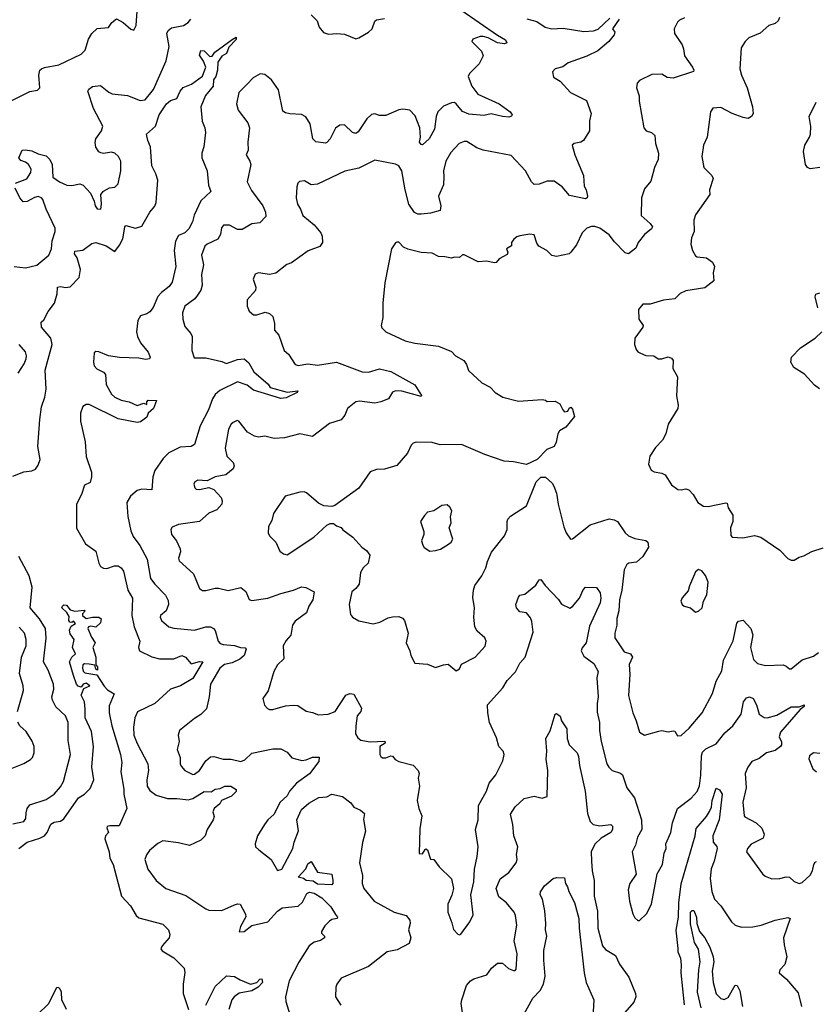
# Model space of a CAD drawing. Extents: x 2199565 to 2323334, y 894172 to 1018966.
# Tile 348 of 440: x 2310859 to 2315853, y 964548 to 970722. Entities that reach past the tile are written whole.
import ezdxf

# ---------------------------------------------------------------- set-up
doc = ezdxf.new("R2010")
doc.units = 0

msp = doc.modelspace()

# ---------------------------------------------------------------- linework, layer by layer
at = {"layer": '0CON10XD'}
for points in [[(2313625, 970784.5), (2313855, 970624.5), (2313905, 970596.4), (2313912, 970578), (2313898.9, 970571.1), (2313855, 970576.4), (2313795, 970609.1), (2313765, 970616.5), (2313745, 970616.2), (2313700.6, 970599.4), (2313694.2, 970585), (2313754, 970524), (2313764.5, 970495), (2313738.5, 970445), (2313678.6, 970385), (2313670, 970365), (2313692.3, 970305), (2313731.1, 970255), (2313864.3, 970195), (2313932.9, 970145), (2313946, 970125), (2313942.5, 970117.5), (2313925, 970111.8), (2313885, 970114.4), (2313815, 970132), (2313769.1, 970120.9), (2313675, 970128.9), (2313635, 970147.1), (2313595, 970195.5), (2313585, 970201.9), (2313565, 970201.5), (2313515, 970179.6), (2313480.5, 970145), (2313469.6, 970115), (2313459.4, 970035), (2313425, 969974.3), (2313385, 969936.7), (2313375, 969940), (2313366.2, 969955), (2313370.6, 969985), (2313367.9, 970045), (2313338.3, 970118.3), (2313304, 970155), (2313259.8, 970160.2), (2313235, 970156.5), (2313155, 970120.9), (2313115, 970120.5), (2313085, 970132.2), (2313065, 970126.7), (2313035, 970101.1), (2312980, 970020), (2312965, 970008.6), (2312945, 970015.6), (2312895, 970062.9), (2312865, 970061.8), (2312838, 970042), (2312805, 969975.7), (2312785, 969951.4), (2312775, 969947.1), (2312715, 969957.3), (2312695.5, 969975), (2312679.2, 970069.2), (2312652.7, 970112.7), (2312625, 970128.2), (2312552, 970132), (2312525, 970137.1), (2312508.1, 970148.1), (2312481.6, 970281.6), (2312436.9, 970345), (2312395, 970379.2), (2312367.3, 970382.7), (2312322.6, 970357.4), (2312282.9, 970315), (2312232.9, 970265), (2312216.9, 970195), (2312229.2, 970155), (2312289.2, 970075), (2312299.2, 970045), (2312289.4, 969955), (2312290.6, 969905), (2312277.5, 969875), (2312302.2, 969835), (2312307.5, 969815), (2312285.8, 969705), (2312311.3, 969651.3), (2312383.5, 969555), (2312400.6, 969515), (2312402.7, 969487.3), (2312365, 969449.2), (2312315, 969441.4), (2312254.3, 969405.7), (2312225, 969405.8), (2312175, 969434.3), (2312136.9, 969433.1), (2312123.3, 969416.7), (2312116.7, 969375), (2312101.9, 969345), (2312035, 969315.6), (2312018.7, 969301.3), (2311997.5, 969245), (2312010, 969185), (2311998.1, 969125), (2312002.7, 969057.3), (2311994.4, 969025.6), (2311973.9, 968993.9), (2311957.3, 968972.7), (2311894.2, 968925.8), (2311878.5, 968885), (2311881.3, 968845), (2311895, 968798.8), (2311931.4, 968755), (2311940, 968735), (2311937.8, 968647.8), (2311952.3, 968602.3), (2312025, 968601.1), (2312125, 968579.5), (2312155, 968566.7), (2312225, 968590.6), (2312265.7, 968595.7), (2312295, 968570), (2312325.8, 968515), (2312415.7, 968435.7), (2312429.2, 968415), (2312535, 968387), (2312603.3, 968395), (2312598, 968385), (2312528.3, 968351.7), (2312496.8, 968346.8), (2312325, 968399.4), (2312285, 968430.7), (2312225, 968451.1), (2312113, 968397)], [(2310759.5, 970190.5), (2310921.8, 970271.8), (2310969.5, 970280.5), (2310985.9, 970294.1), (2310978.9, 970375), (2310985.6, 970405), (2310995, 970414.4), (2311015, 970423.3), (2311105, 970439.5), (2311243.8, 970506.2), (2311268.5, 970531.5), (2311290.6, 970599.4), (2311311.2, 970635), (2311345, 970666.2), (2311416.1, 970673.9), (2311436.7, 970705), (2311465, 970726.7), (2311506.7, 970705), (2311555, 970663.8), (2311575, 970657.5), (2311588.8, 970685), (2311594.4, 970775)], [(2310833, 969697), (2310904.2, 969725), (2310929.2, 969765), (2310930, 969785), (2310913.7, 969813.7), (2310895, 969829.2), (2310865, 969840), (2310854, 969855), (2310875, 969903.3), (2310895, 969907.1), (2310935, 969899.4), (2310975, 969881.4), (2311025, 969869.2), (2311047.1, 969845), (2311061.9, 969815), (2311065.8, 969735), (2311107.5, 969705), (2311155, 969684.7), (2311185, 969683.1), (2311235, 969693.5), (2311257.5, 969685), (2311302.5, 969635), (2311326.2, 969585), (2311331.2, 969555), (2311345, 969536.7), (2311366.7, 969535), (2311371.2, 969565), (2311368, 969625), (2311383.6, 969646.4), (2311422.2, 969667.8), (2311455, 969671.9), (2311476.5, 969693.5), (2311492.9, 969775), (2311492.9, 969835), (2311477.5, 969865), (2311455.4, 969885.4), (2311435, 969891.1), (2311385, 969883.1), (2311366.8, 969886.8), (2311355, 969894), (2311335, 969923.8), (2311331.3, 969951.3), (2311336.7, 969975), (2311371.5, 970025), (2311379.2, 970055), (2311320.7, 970165), (2311285.7, 970275), (2311292.8, 970287.2), (2311315, 970302.5), (2311365, 970309.2), (2311417.4, 970267.4), (2311438, 970258), (2311535, 970246.7), (2311613.7, 970216.3), (2311645, 970219.5), (2311697.9, 970285), (2311777.2, 970465), (2311795.4, 970555), (2311781.2, 970635), (2311789.4, 970655), (2311810.5, 970670.5), (2311885, 970685.4), (2311915.2, 970704.8), (2311930.8, 970725)], [(2314617.3, 970725), (2314574.2, 970665), (2314588.8, 970645), (2314585, 970627.5), (2314551.4, 970585), (2314482.7, 970527.3), (2314415, 970492.5), (2314297.6, 970452.4), (2314263, 970427), (2314215, 970413.8), (2314198.8, 970395), (2314205, 970362.5), (2314247.7, 970337.7), (2314312.5, 970265), (2314411.2, 970215), (2314441.2, 970135), (2314432, 970088), (2314430, 970025), (2314393.3, 969965), (2314375.8, 969954.2), (2314334.4, 969945.6), (2314323.3, 969935), (2314340, 969875), (2314392.9, 969745), (2314397.5, 969677.5), (2314410, 969655), (2314418.8, 969615), (2314416.7, 969605), (2314405, 969598.8), (2314305, 969620), (2314258.6, 969675), (2314208.7, 969708.7), (2314165, 969709.6), (2314115, 969691.8), (2314085, 969688.1), (2314066.9, 969705), (2314030.8, 969775), (2313940.2, 969870.2), (2313765, 969903.1), (2313725, 969919.4), (2313661.7, 969958.3), (2313645, 969958.1), (2313614.6, 969945.4), (2313561.2, 969888.8), (2313530.5, 969835), (2313515.4, 969775), (2313518, 969738), (2313515, 969686.7), (2313483.3, 969615), (2313498.1, 969555), (2313495, 969526.7), (2313435, 969508.5), (2313375, 969502.2), (2313355, 969503.3), (2313334, 969514), (2313298.8, 969565), (2313275.3, 969654.7), (2313255.3, 969775.3), (2313235, 969806), (2313215, 969816), (2313085, 969841.4), (2312985, 969790.4), (2312896.9, 969773.1), (2312725, 969691.2), (2312685, 969686.7), (2312645, 969712.5), (2312612.9, 969707.1), (2312602.9, 969697.1), (2312596, 969675), (2312592.5, 969605), (2312601.2, 969565), (2312620, 969535), (2312634, 969495), (2312703.8, 969435), (2312746.2, 969385), (2312754.3, 969364.3), (2312758, 969325), (2312740.3, 969299.7), (2312668, 969272), (2312562.3, 969197.7), (2312533.4, 969186.6), (2312465, 969132.9), (2312425, 969124.2), (2312355, 969135.8), (2312334.3, 969125.7), (2312321.4, 969095), (2312338.1, 969045), (2312337.5, 969025), (2312285.8, 968965), (2312284, 968925), (2312298, 968895), (2312325, 968872), (2312345, 968870.8), (2312397.3, 968887.3), (2312425, 968878.8), (2312445, 968861.2), (2312456.7, 968816.7), (2312455.6, 968775), (2312483, 968743), (2312516.9, 968646.9), (2312544, 968624), (2312585, 968559.2), (2312605, 968554.4), (2312665, 968564.5), (2312726.3, 968556.3), (2312845, 968574.4), (2313005, 968513.8), (2313045, 968511.2), (2313115, 968533.6), (2313185, 968516.9), (2313335, 968432.2), (2313378.6, 968365), (2313375, 968358.8), (2313255, 968392.5), (2313215, 968395.5), (2313195, 968386.7), (2313170, 968345), (2313122.5, 968325), (2313085, 968318.5), (2312989.7, 968329.7), (2312965, 968326.7), (2312914.4, 968285), (2312897.3, 968242.7), (2312875, 968214), (2312800.7, 968189.3), (2312695, 968108), (2312615, 968126.2), (2312519.7, 968100.3), (2312455, 968095.6), (2312395, 968110), (2312355, 968103.8), (2312330.5, 968110.5), (2312286.6, 968136.6), (2312232.5, 968205), (2312221.7, 968208.3), (2312197, 968197), (2312183.8, 968185), (2312168, 968155), (2312146, 968035), (2312157.5, 967985), (2312196.7, 967945), (2312203.3, 967925), (2312196.7, 967905), (2312151.9, 967868.1), (2312085, 967855.6), (2312035, 967831.2), (2311975, 967833.8), (2311956.7, 967825), (2311950.5, 967809.5), (2311955.8, 967785.8), (2311965, 967779.2), (2311985, 967777.1), (2312045, 967788.8), (2312075, 967776), (2312122.5, 967725), (2312128.6, 967705), (2312125, 967683.8), (2312095, 967648), (2312045, 967628), (2311985.5, 967574.5), (2311855, 967555.7), (2311815, 967540), (2311806.2, 967525), (2311811.2, 967495), (2311842, 967455), (2311864, 967405), (2311866, 967385), (2311854.2, 967345), (2311858.8, 967328.8), (2311948, 967248), (2311985.4, 967155.4), (2312003.7, 967143.7), (2312025, 967141.9), (2312083.3, 967156.7), (2312105, 967158), (2312165, 967142.9), (2312245, 967161.2), (2312275.5, 967135.5), (2312297.3, 967087.3), (2312315, 967080.8), (2312415, 967093.9), (2312495, 967124.6), (2312576, 967144), (2312625, 967165.6), (2312652.1, 967162.1), (2312703.8, 967133.8), (2312695.6, 967085), (2312671.1, 967045), (2312657.3, 967002.7), (2312585, 966950), (2312568.6, 966925), (2312557.9, 966862.1), (2312530.3, 966829.7), (2312511.4, 966795), (2312513.8, 966715), (2312475, 966676.7), (2312451.2, 966635), (2312416.6, 966513.4), (2312382, 966465), (2312394.2, 966424.2), (2312412.3, 966402.3), (2312425, 966396.7), (2312445, 966396), (2312525, 966419.5), (2312573.5, 966423.5), (2312602.2, 966422.2), (2312655, 966386), (2312695, 966378), (2312732.4, 966362.4), (2312792.4, 966367.6), (2312836, 966385), (2312902.5, 966487.5), (2312927.6, 966497.6), (2312953.7, 966493.7), (2313001.4, 966405), (2312996.9, 966385), (2312975, 966356.7), (2312965.6, 966295), (2312964.4, 966244.4), (2312978.3, 966218.3), (2312997.5, 966205), (2313055, 966193.1), (2313148, 966198), (2313150, 966185), (2313116.7, 966165), (2313116.2, 966115), (2313122.3, 966102.3), (2313134.2, 966094.2), (2313154.1, 966094.1), (2313185, 966106.7), (2313195, 966103.3), (2313212.6, 966082.6), (2313235, 966071.4), (2313325, 966048), (2313357.5, 966015), (2313362.5, 965995), (2313357.1, 965965), (2313365.6, 965915), (2313350.8, 965825), (2313360, 965775), (2313379.4, 965729.4), (2313367.5, 965647.5), (2313363.1, 965493.1), (2313385, 965490.8), (2313400.5, 965519.5), (2313405, 965523.3), (2313415, 965516.7), (2313435, 965457.5), (2313455, 965456.2), (2313489.3, 965409.3), (2313566.2, 965335), (2313577.5, 965275), (2313568.3, 965231.7), (2313542.5, 965175), (2313542.5, 965125), (2313568.8, 965058.8), (2313577.7, 965017.7), (2313605, 964987.5), (2313615, 964983.3), (2313625, 964987.5), (2313681.2, 965065), (2313701.7, 965108.3), (2313686.2, 965235), (2313706.7, 965315), (2313709.5, 965395), (2313727.3, 965475), (2313732.7, 965535), (2313715.5, 965645), (2313732.2, 965705), (2313734.6, 965795.4), (2313785.6, 965885), (2313802.9, 965935), (2313843.4, 965986.6), (2313888, 966075), (2313896, 966115), (2313888.8, 966135), (2313862, 966165), (2313848.6, 966218.6), (2313803.8, 966315), (2313793.2, 966375), (2313791.9, 966425), (2313887.9, 966532.1), (2313915, 966579.2), (2313966.6, 966633.4), (2313995, 966688), (2314027.1, 966725), (2314077.6, 966882.4), (2314069.2, 966949.2), (2314060.7, 966970.7), (2314035, 967003.3), (2313995, 967010), (2313974, 967035), (2313968.8, 967055), (2313985, 967100), (2313995, 967112.5), (2314025, 967120), (2314095, 967176.7), (2314115, 967210), (2314125, 967212.5), (2314153.3, 967173.3), (2314236.7, 967086.7), (2314256.4, 967056.4), (2314307, 967033), (2314325, 967042.5), (2314369.2, 967095), (2314392.3, 967147.7), (2314405, 967163.3), (2314475, 967161.2), (2314498.3, 967128.3), (2314502.5, 967095), (2314497.5, 967065), (2314430.9, 966919.1), (2314409.2, 966815), (2314385, 966783.8), (2314378.1, 966765), (2314395, 966730), (2314458.6, 966685), (2314485.5, 966635.5), (2314477.1, 966595), (2314486.1, 966475), (2314478.2, 966435), (2314479.2, 966379.2), (2314492.9, 966315), (2314492.9, 966265), (2314504.1, 966195), (2314540, 966055), (2314551.2, 966035), (2314573.3, 966015), (2314625, 965997.1), (2314637.1, 965987.1), (2314665, 965906), (2314712.2, 965842.2)], [(2315025.6, 970734.4), (2314995, 970719.2), (2314983.6, 970706.4), (2314962, 970665), (2314964, 970635), (2315012.9, 970565), (2315020.3, 970539.7), (2315026.9, 970495), (2315076.7, 970425), (2315086, 970405), (2315083.6, 970396.4), (2314955.6, 970355.6), (2314918.9, 970358.9), (2314885, 970380.6), (2314822.3, 970377.7), (2314745, 970340), (2314730, 970325), (2314726.7, 970295), (2314742, 970245), (2314742.3, 970212.3), (2314771.2, 970045), (2314785.9, 970025.9), (2314820, 970015), (2314840, 969995), (2314844.4, 969945), (2314862.7, 969885), (2314860.9, 969845), (2314838.1, 969795), (2314815, 969710), (2314775, 969662.5), (2314756, 969605), (2314755.8, 969495), (2314811.4, 969445), (2314826, 969424), (2314819.7, 969410.3), (2314775.8, 969375), (2314735.8, 969325), (2314720.8, 969289.2), (2314675, 969253.8), (2314655, 969260), (2314588.2, 969328.2), (2314555, 969372.2), (2314495, 969414.4), (2314465, 969425.5), (2314442.5, 969425), (2314415, 969414.2), (2314385.8, 969385), (2314349.3, 969310.7), (2314315, 969264.2), (2314302.5, 969255), (2314225, 969236.9), (2314195, 969244), (2314163.3, 969275), (2314113, 969303), (2314100, 969320), (2314085, 969372.5), (2314056.4, 969376.4), (2313995, 969366.7), (2313975, 969360), (2313957.5, 969345), (2313942.5, 969325), (2313942.5, 969305), (2313910, 969285), (2313920, 969265), (2313915, 969250), (2313865, 969222.5), (2313845, 969200), (2313835, 969197.5), (2313785, 969207.5), (2313733.9, 969203.9), (2313645, 969247.5), (2313635, 969247.5), (2313615, 969230), (2313585, 969233.3), (2313565, 969226.7), (2313525, 969236), (2313485, 969236.2), (2313445, 969258.8), (2313375, 969261.4), (2313292.7, 969282.7), (2313265.9, 969295.9), (2313235, 969326.7), (2313223.6, 969326.4), (2313215, 969322.5), (2313188.8, 969285), (2313148.5, 969071.5), (2313135.6, 968944.4), (2313135.6, 968855), (2313124, 968804), (2313129.5, 968789.5), (2313155, 968764), (2313275, 968709.4), (2313335, 968694.4), (2313484.3, 968674.3), (2313565, 968642), (2313590, 968615), (2313643.8, 968585), (2313660.3, 968560.3), (2313673.2, 968523.2), (2313755.5, 968445.5), (2313807.2, 968417.2), (2313840, 968385), (2313886.7, 968355), (2313985, 968329.6), (2314135, 968340), (2314155, 968336.7), (2314165, 968327.5), (2314215, 968330), (2314245, 968313.3), (2314263.3, 968275), (2314275, 968263.8), (2314295, 968267.5), (2314303.6, 968286.4), (2314315, 968292.5), (2314325, 968280), (2314337, 968233), (2314283, 968167), (2314243.3, 968145), (2314233.3, 968125), (2314223, 968073), (2314210, 968045), (2314163.5, 968026.5), (2314103.8, 967965), (2314035, 967933.1), (2313955, 967950), (2313895, 967954), (2313775, 967995.7), (2313628.7, 968058.7), (2313495, 968056.9), (2313445, 968070.6), (2313345, 968072.5), (2313325, 968066), (2313313.8, 968055), (2313290, 968005), (2313222.4, 967927.6), (2313145, 967904.3), (2313095, 967901.4), (2313055, 967886), (2312985.5, 967784.5), (2312835, 967676), (2312815, 967670), (2312765, 967674.2), (2312731.3, 967691.3), (2312656.2, 967755), (2312641.4, 967761.4), (2312615, 967760), (2312523.8, 967735), (2312450, 967625), (2312438.7, 967581.3), (2312417.5, 967545), (2312415.8, 967505), (2312423.8, 967485), (2312464.2, 967445), (2312490.5, 967390.5), (2312513, 967373), (2312535, 967367.5), (2312702.4, 967477.6), (2312785, 967552.5), (2312805, 967562.5), (2312825, 967562.5), (2312845, 967547.5), (2312875, 967537.5), (2312885, 967522.5), (2312947, 967477), (2313004.3, 967414.3), (2313033.9, 967393.9), (2313053.8, 967365), (2313042.9, 967315), (2313011.4, 967285), (2312995.6, 967255), (2312986.8, 967183.2), (2312966.7, 967155), (2312940, 967135), (2312924.3, 967055), (2312932.3, 966992.3), (2312945.9, 966975.9), (2312985, 966953.3), (2313075, 966933.8), (2313117.5, 966945), (2313169.2, 966970.8), (2313195, 966978), (2313235, 966978.8), (2313258.8, 966968.8), (2313271.2, 966955), (2313294, 966875), (2313281.2, 966815), (2313303.8, 966765), (2313310, 966735), (2313336.4, 966686.4), (2313415, 966681.2), (2313465, 966660.6), (2313515, 966677.5), (2313545, 966680), (2313595, 966640), (2313615, 966652.5), (2313629.2, 966680.8), (2313715, 966723.8), (2313776.4, 966793.6), (2313782.9, 966825), (2313775.4, 966845.4), (2313727.4, 966887.4), (2313711.4, 966915), (2313705.5, 966975), (2313710, 967035), (2313699.4, 967099.4), (2313702.9, 967145), (2313712.5, 967175), (2313755.6, 967235), (2313782, 967285), (2313791.1, 967325), (2313816, 967384), (2313898.9, 967485), (2313915.7, 967525), (2313914.4, 967575), (2313918.9, 967591.1), (2313935, 967608.6), (2314037, 967673), (2314095.6, 967824.4), (2314125, 967854), (2314155, 967854), (2314196.6, 967816.6), (2314207.6, 967797.6), (2314225, 967752.5), (2314233.8, 967685), (2314271.1, 967541.1), (2314284.5, 967504.5), (2314312.5, 967465), (2314325, 967466.2), (2314435, 967554.2), (2314555, 967593.1), (2314585, 967586.7), (2314605.7, 967575), (2314654.2, 967505), (2314676, 967485), (2314715, 967468.1), (2314785, 967455.8), (2314796.8, 967446.8), (2314800, 967415), (2314765.7, 967355), (2314725, 967320), (2314677.5, 967315), (2314665, 967305.7), (2314648.3, 967271.7), (2314644.6, 967235), (2314634.6, 967145), (2314620, 967085), (2314615.5, 967015), (2314603.3, 966966.7), (2314603.1, 966925), (2314590.7, 966875), (2314590.5, 966845), (2314647.3, 966757.3), (2314687.5, 966745), (2314701.2, 966725), (2314680.5, 966679.5), (2314684.3, 966615.7), (2314675.8, 966485), (2314702.7, 966375), (2314724.6, 966325), (2314745, 966254), (2314775, 966235.8), (2314865, 966261.4), (2314885, 966264), (2314925, 966256.7), (2314955, 966263.8), (2314965, 966260), (2314982.5, 966232.5), (2315005, 966234), (2315055, 966280), (2315136.9, 966375), (2315202.6, 966497.4), (2315225.6, 966574.4), (2315261.1, 966638.9), (2315271.2, 966705), (2315332.3, 966827.7), (2315355, 966937.5), (2315365, 966951.2), (2315395, 966957.5), (2315442.9, 966905), (2315455.6, 966865), (2315441.1, 966785), (2315460.2, 966710.2), (2315485, 966685.8), (2315535, 966671.9), (2315645.9, 966675.9), (2315665, 966668.8), (2315685, 966651.2), (2315695, 966651.2), (2315765, 966708.5), (2315835, 966731.8), (2315866.7, 966753.3)], [(2312685, 970753.1), (2312723.3, 970715), (2312735.6, 970675), (2312762.4, 970642.4), (2312795, 970631.5), (2312845, 970635.6), (2312895, 970631.1), (2312965, 970603.1), (2312985, 970608.6), (2313045.5, 970644.5), (2313068, 970665), (2313085, 970713.3), (2313095, 970722), (2313145, 970728.8)], [(2314037.6, 970727.6), (2314101.3, 970711.3), (2314153.3, 970675), (2314195, 970665.6), (2314265, 970668.1), (2314395, 970648.9), (2314457, 970653), (2314485, 970662.5), (2314559, 970731)], [(2315621.2, 970735), (2315613.3, 970715), (2315595, 970698.8), (2315555, 970686), (2315501.3, 970638.7), (2315430.6, 970609.4), (2315407.1, 970585), (2315382.5, 970545), (2315374, 970415), (2315384, 970375), (2315420, 970295), (2315452, 970175), (2315456.7, 970135), (2315447.5, 970115), (2315425, 970103.3), (2315395, 970108.8), (2315325, 970134), (2315255, 970171.2), (2315205, 970166.7), (2315190, 970145), (2315169.2, 969985), (2315145.6, 969935), (2315135.8, 969865), (2315148.8, 969795), (2315197.5, 969745), (2315206.1, 969726.1), (2315182.5, 969655), (2315186.2, 969625), (2315095, 969497.5), (2315084.5, 969465), (2315088.1, 969395), (2315071.1, 969355), (2315066.7, 969315), (2315076.7, 969275), (2315095, 969240.8), (2315105, 969234.4), (2315165, 969229.2), (2315202.3, 969202.3), (2315214, 969175), (2315206.2, 969135), (2315210, 969085), (2315155, 969040.8), (2315035, 969022), (2315000, 969005), (2314965, 968972.5), (2314895, 968962.5), (2314811.7, 968938.3), (2314765, 968937.5), (2314737.5, 968905), (2314740, 968845), (2314767.5, 968805), (2314766.1, 968793.9), (2314716.2, 968725), (2314712.5, 968685), (2314724.3, 968655), (2314735, 968639.2), (2314750.6, 968630.6), (2314785, 968617.1), (2314834.1, 968614.1), (2314862.5, 968595), (2314885, 968595.7), (2314925, 968608.6), (2314945, 968600), (2314955.7, 968585), (2314954.3, 968535), (2314983.4, 968483.4), (2314977.1, 968362.9), (2314987.8, 968305), (2314984.3, 968285), (2314923.3, 968185), (2314909.2, 968125), (2314888, 968085), (2314845, 968040), (2314808.8, 967985), (2314800, 967935), (2314818.3, 967898.3), (2314836.1, 967886.1), (2314885, 967878.8), (2314905, 967868.8), (2314945, 967806), (2314985, 967776.7), (2315005, 967773.3), (2315035, 967780), (2315053.6, 967773.6), (2315080, 967745), (2315110, 967695), (2315145, 967671.2), (2315175, 967669.2), (2315285, 967692.5), (2315295, 967690), (2315300.5, 967660.5), (2315328.8, 967615), (2315328.8, 967575), (2315316, 967535), (2315317, 967487), (2315326.4, 967476.4), (2315392.3, 967472.3), (2315465, 967486.9), (2315505, 967477.5), (2315625, 967396.7), (2315675, 967342.5), (2315695, 967332.5), (2315715, 967332.5), (2315745, 967352.5), (2315775, 967360), (2315825, 967387.5), (2315895, 967410)], [(2310815, 967859.2), (2310885, 967887.3), (2310935, 967893.3), (2310956.9, 967903.1), (2310975, 967929.5), (2310987.4, 967965), (2310973.1, 968045), (2310985.4, 968215), (2310996, 968295), (2311015.3, 968354.7), (2311024, 968406), (2311018.2, 968525), (2311063.1, 968685), (2311052.9, 968725), (2310995.6, 968795), (2310994.2, 968825), (2311010.9, 968839.1), (2311037.5, 968892.5), (2311076.4, 968945), (2311093.5, 969003.5), (2311095.6, 969044.4), (2311115, 969050), (2311146.6, 969043.4), (2311175, 969047.5), (2311231.1, 969105), (2311240, 969155), (2311219.4, 969229.4), (2311203.1, 969255), (2311205, 969270), (2311255, 969277.5), (2311311.1, 969318.9), (2311335, 969325.9), (2311400, 969305), (2311455, 969269.4), (2311485, 969308.6), (2311505, 969348.6), (2311513.4, 969396.6), (2311516.8, 969423.2), (2311525, 969430.8), (2311585, 969415.6), (2311625, 969428.1), (2311674.7, 969515.3), (2311706.7, 969553.3), (2311714.5, 969575), (2311724.5, 969715.5), (2311712.9, 969755), (2311687.1, 969805), (2311679.2, 969925), (2311661.9, 969965), (2311653.3, 970005), (2311709.1, 970055), (2311732.9, 970125), (2311778.5, 970195), (2311805, 970214.5), (2311843, 970227), (2311865, 970273.8), (2311883.2, 970296.8), (2311935, 970318.6), (2312005, 970368.8), (2312025.5, 970425.5), (2312011.3, 970461.3), (2311985, 970500), (2311995, 970530), (2312015, 970527.5), (2312051.7, 970491.7), (2312065, 970492.5), (2312082, 970518), (2312191.5, 970598.5), (2312215, 970613.3), (2312215, 970598.8), (2312170.7, 970549.3), (2312155, 970509.2), (2312125, 970494.2), (2312100, 970455), (2312098, 970405), (2312088.6, 970365), (2312074, 970345), (2312071.1, 970305), (2312023.3, 970246.7), (2311994.3, 970175), (2312002.2, 970085), (2312019.1, 970045), (2312023.3, 970015), (2312012.9, 969925), (2312000, 969885), (2312001.1, 969855), (2312033.6, 969773.6), (2312041.9, 969685), (2312057.5, 969645), (2311994.6, 969585.4), (2311953.3, 969496.7), (2311942.9, 969455), (2311919.2, 969410.9), (2311895, 969386.2), (2311855, 969368.1), (2311836.1, 969333.9), (2311826.4, 969275), (2311836.7, 969175), (2311814.5, 969075.5), (2311795, 969048.9), (2311747.9, 969012.1), (2311725, 968985.6), (2311695, 968918), (2311675, 968890.8), (2311655, 968877.1), (2311616, 968865), (2311599.1, 968835), (2311591.8, 968765), (2311596.4, 968736.4), (2311615.5, 968695.5), (2311665, 968636.7), (2311676.2, 968605), (2311672.5, 968595), (2311648.3, 968591.7), (2311605, 968598.9), (2311485, 968603.5), (2311414.4, 968614.4), (2311355, 968640), (2311335, 968640.8), (2311325.8, 968634.2), (2311321.1, 968575), (2311325, 968552.5), (2311342.7, 968532.7), (2311385, 968511.2), (2311397, 968497), (2311400, 968435), (2311434.7, 968374.7), (2311455, 968355.5), (2311495, 968337.3), (2311545, 968326.5), (2311595, 968303.1), (2311637, 968317), (2311655, 968310), (2311656.2, 968325), (2311665, 968336.9), (2311716.7, 968335), (2311696.6, 968283.4), (2311664.2, 968255.8), (2311655, 968230), (2311629.7, 968210.3)], [(2315875, 969794.3), (2315815, 969786.7), (2315797.5, 969795), (2315786.2, 969815), (2315772.5, 969895), (2315781.2, 969935), (2315811.2, 969985), (2315816.2, 970005), (2315818.3, 970051.7), (2315809.2, 970115), (2315853.1, 970205)], [(2310825, 969174.4), (2310895, 969167.1), (2310966.2, 969183.8), (2311041.2, 969245), (2311057.1, 969285), (2311062.2, 969335), (2311081.8, 969395), (2311081.1, 969415), (2311024.5, 969534.5), (2311004.3, 969595), (2310995, 969605.6), (2310975, 969613.1), (2310952.2, 969607.8), (2310905, 969582.5), (2310880.5, 969580.5), (2310858.8, 969605), (2310830.6, 969665)], [(2315862.9, 968915), (2315846.2, 968985), (2315849.3, 969000.7), (2315875, 969010)], [(2315873, 968407), (2315841.3, 968431.3), (2315779.1, 968499.1), (2315711.7, 968541.7), (2315692.5, 968575), (2315698, 968605), (2315754.2, 968665), (2315846.7, 968725), (2315886.7, 968765)], [(2310848.1, 968505), (2310886.7, 968565), (2310898.9, 968595), (2310901.9, 968615), (2310895, 968640), (2310855.4, 968685.4)], [(2312113, 968397), (2312085, 968372.2), (2312067.7, 968345), (2312043.3, 968276.7), (2311990, 968175), (2311955, 968057.5), (2311933.9, 968046.1), (2311865, 968041.1), (2311793.6, 968006.4), (2311758.7, 967971.3), (2311705.5, 967894.5), (2311693.3, 967855), (2311687.5, 967775), (2311625, 967777.9), (2311595, 967769.5), (2311553.6, 967735), (2311530.5, 967695), (2311536.2, 967606.2), (2311555, 967516.7), (2311570.9, 967480.9), (2311611.8, 967425), (2311658.4, 967338.4), (2311678.1, 967218.1), (2311705, 967181.5), (2311772.6, 967112.6), (2311789.6, 967079.6), (2311792.5, 967055), (2311776.7, 967015), (2311742, 966985), (2311739.2, 966975), (2311747.5, 966955), (2311794, 966915), (2311825, 966906.5), (2311955, 966893.5), (2312025, 966915.6), (2312055, 966914.3), (2312074.5, 966904.5), (2312085, 966891.2), (2312103.5, 966825), (2312115, 966810.5), (2312135, 966803.3), (2312205, 966798.6), (2312242.5, 966785), (2312272.5, 966782.5), (2312278.6, 966775), (2312266.7, 966735), (2312238.5, 966711.5), (2312190, 966690), (2312142, 966678), (2312112.7, 966655), (2312054.7, 966555), (2312047.3, 966475), (2312028.8, 966401.2), (2311995, 966364.2), (2311955, 966340.8), (2311860.8, 966265), (2311852, 966235), (2311859.2, 966195), (2311845.8, 966145), (2311865.7, 966095), (2311864.3, 966055), (2311870.3, 966040.3), (2311893.1, 966013.1), (2311945, 965989.4), (2311955, 965990.6), (2311985.6, 966015), (2312025, 966074.3), (2312055, 966100), (2312075, 966102.5), (2312135, 966085.6), (2312185, 966084.5), (2312245, 966070.4), (2312269.8, 966080.2), (2312315, 966123.6), (2312445, 966150), (2312495, 966150.8), (2312535, 966128.8), (2312565, 966093.3), (2312627, 966077), (2312655, 966080), (2312695, 966097.9), (2312736.9, 966096.9), (2312735, 966071.1), (2312676.6, 965993.5), (2312593.8, 965935), (2312550.8, 965885), (2312535.6, 965854.4), (2312492.5, 965815), (2312451.7, 965738.3), (2312414.2, 965705), (2312392.5, 965675), (2312350, 965605), (2312334.2, 965555), (2312336.2, 965536.2), (2312357.3, 965517.3), (2312435.8, 965455), (2312475, 965386.7), (2312502.5, 965395), (2312571.9, 965525), (2312578.9, 965565), (2312605.7, 965635), (2312596, 965705), (2312625, 965770), (2312671.1, 965808.9), (2312735, 965844.2), (2312785, 965848.8), (2312815, 965866), (2312881.7, 965851.7), (2312935, 965812), (2312954.5, 965784.5), (2312996.2, 965765), (2313021.2, 965745), (2313014.1, 965705.9), (2313027.3, 965632.7), (2313007, 965563), (2312990, 965435), (2313007.1, 965355), (2313005.8, 965305), (2313015.7, 965275), (2313080, 965195), (2313206.3, 965126.3), (2313282.5, 965105), (2313303.8, 965075), (2313306, 965055), (2313297.1, 965015), (2313310.5, 964965), (2313300.3, 964929.7), (2313225, 964889.1), (2313162.9, 964877.1), (2313045, 964785.6), (2312875, 964711.2), (2312846.8, 964673.2), (2312840.6, 964655), (2312838.8, 964595), (2312871.9, 964541.9)], [(2311629.7, 968210.3), (2311615, 968200), (2311595, 968196.2), (2311475, 968218.5), (2311295, 968310), (2311275, 968309.5), (2311255, 968297.1), (2311240, 968255), (2311239.2, 968205), (2311269.3, 968075), (2311275, 967983.3), (2311308.1, 967885), (2311309.3, 967855), (2311300, 967820), (2311265, 967803.3), (2311246.2, 967745), (2311215.6, 967685), (2311215.6, 967534.4), (2311271.1, 967435), (2311335, 967388.8), (2311353.8, 967313.8), (2311365, 967294), (2311385, 967281.9), (2311405, 967280.6), (2311452.3, 967297.7), (2311475, 967297.5), (2311494.3, 967285), (2311509.4, 967265), (2311535.8, 967145), (2311565.4, 967095), (2311562.2, 966985), (2311576.2, 966915), (2311612.5, 966825), (2311604.2, 966785), (2311610, 966765), (2311687.1, 966727.1), (2311735, 966714.2), (2311825, 966714.6), (2311875, 966734.3), (2311898, 966725), (2311932.9, 966682.9), (2311985, 966698.4), (2312007.8, 966695), (2311945, 966590.6), (2311866.2, 966545), (2311805, 966523.3), (2311705, 966434), (2311598.2, 966381.8), (2311580.5, 966345), (2311572.9, 966285), (2311574.7, 966235), (2311595, 966184.3), (2311661.1, 966055), (2311666.7, 966015), (2311655.4, 965955), (2311657.7, 965915), (2311675, 965887.8), (2311715, 965858.5), (2311785, 965839.1), (2311845, 965839.2), (2311915, 965830), (2311945, 965837.9), (2312015, 965881.9), (2312059.4, 965880.6), (2312085, 965897.9), (2312115, 965901.5), (2312145, 965915.4), (2312182.5, 965915), (2312216.7, 965895), (2312215, 965882.2), (2312187.2, 965852.8), (2312124.8, 965825.2), (2312113.1, 965805), (2312077.1, 965775), (2312070, 965755), (2312078, 965725), (2312072, 965705), (2312033.3, 965645), (2312021.2, 965605), (2311995, 965578), (2311923.6, 965543.6), (2311855, 965561.2), (2311755, 965572.9), (2311723.9, 965556.1), (2311673.3, 965513.3), (2311653.1, 965485), (2311643.6, 965456.4), (2311662.5, 965395), (2311713.3, 965325), (2311775, 965274.4), (2311899.3, 965229.3), (2312025, 965145.6), (2312045, 965138.1), (2312125, 965135.6), (2312205, 965172.5), (2312225, 965178.8), (2312240, 965175), (2312273.9, 965113.9), (2312275.9, 965095.9), (2312244, 965035), (2312235, 965002.5), (2312265, 965004.2), (2312315, 965041.5), (2312415, 965065.6), (2312475, 965131.1), (2312505, 965153.1), (2312605, 965162.9), (2312632.4, 965187.6), (2312658, 965242), (2312675, 965250.4), (2312705.3, 965245.3), (2312753.8, 965215), (2312809.4, 965159.4), (2312838.3, 965111.7), (2312850.8, 965095), (2312850, 965085), (2312815, 965080), (2312800, 965070), (2312770.9, 965039.1), (2312750, 965005), (2312750, 964995), (2312770, 964975), (2312768.9, 964965), (2312745, 964948.7), (2312705, 964936.7), (2312672.5, 964915), (2312608.5, 964811.5), (2312548.2, 964695), (2312524.3, 964595), (2312527.5, 964565), (2312552.2, 964485)], [(2313430.5, 967390.5), (2313465, 967393.8), (2313497.7, 967402.3), (2313547.3, 967432.7), (2313564.1, 967445.9), (2313573.3, 967465), (2313552, 967535), (2313563, 967567), (2313560, 967605), (2313567, 967643), (2313556.4, 967666.4), (2313539.3, 967679.3), (2313505, 967676.7), (2313455, 967642.5), (2313415, 967633.3), (2313395.9, 967614.1), (2313372.5, 967575), (2313393, 967513), (2313393.3, 967495), (2313376.7, 967455), (2313386.4, 967426.4), (2313395, 967412.5), (2313430.5, 967390.5)], [(2310815, 965679.2), (2310885, 965694.2), (2310897.9, 965712.1), (2310898.8, 965748.8), (2310904.6, 965775), (2310921.9, 965798.1), (2311025, 965833.1), (2311075, 965865.8), (2311115, 965911.9), (2311133.1, 965945), (2311176.4, 966115), (2311162, 966202), (2311163.3, 966315), (2311146.3, 966356.3), (2311085, 966414), (2311063.3, 966455), (2311060.6, 966475), (2311072.9, 966525), (2311069.6, 966555), (2311036.7, 966643.3), (2311008.2, 966695), (2311024.6, 966844.6), (2311019.6, 966905), (2310983.2, 966965), (2310924.6, 967035), (2310937.3, 967162.7), (2310917.1, 967235), (2310853.8, 967355)], [(2315095, 967007.5), (2315115, 967012.5), (2315138, 967035), (2315146.2, 967075), (2315166, 967115), (2315174, 967195), (2315157.5, 967237.5), (2315135.9, 967265.9), (2315115, 967273.8), (2315095, 967260), (2315057.5, 967172.5), (2315049.8, 967140.2), (2315012.7, 967097.3), (2315003.8, 967075), (2315011.2, 967055), (2315024.3, 967044.3), (2315063.6, 967033.6), (2315095, 967007.5)], [(2310853.8, 965525), (2310905.1, 965564.9), (2310985, 965589), (2311013.8, 965605), (2311030.7, 965625), (2311053.1, 965676.9), (2311075, 965690.9), (2311115, 965696.9), (2311135, 965710.8), (2311227.9, 965842.1), (2311264.3, 965865), (2311299.5, 965900.5), (2311322.5, 965955), (2311310.6, 966035), (2311322.3, 966165), (2311308.4, 966258.4), (2311269.2, 966345), (2311268.3, 966398.3), (2311265.7, 966445), (2311244.1, 966485.9), (2311261.7, 966528.3), (2311297.5, 966545), (2311275, 966562.5), (2311257.5, 966555), (2311245, 966537.5), (2311225, 966542.9), (2311214.7, 966554.7), (2311195, 966610), (2311171.1, 966695), (2311185, 966723.8), (2311207.5, 966745), (2311189.5, 966785), (2311200, 966835), (2311175, 966872), (2311171.8, 966895), (2311181.4, 966918.6), (2311207.5, 966935), (2311195, 966950), (2311185, 966942.5), (2311172.5, 966945), (2311167.5, 966955), (2311169.5, 966979.5), (2311154.3, 967004.3), (2311123.3, 967035), (2311127.5, 967045), (2311135, 967052.5), (2311151.7, 967051.7), (2311175, 967022.5), (2311203.6, 967013.6), (2311265, 967020), (2311270, 967015), (2311252.5, 966997.5), (2311252.5, 966985), (2311275, 966967.5), (2311315, 966976.2), (2311355, 966976.2), (2311370, 966965), (2311365, 966940), (2311335, 966912.5), (2311305, 966920), (2311290, 966915), (2311286.7, 966905), (2311309.3, 966849.3), (2311331.2, 966815), (2311316.2, 966785), (2311335.4, 966725), (2311336.1, 966676.1), (2311345.7, 966665), (2311345.8, 966644.2), (2311335, 966650), (2311330, 966675), (2311295, 966681.2), (2311265, 966682.5), (2311255, 966677.5), (2311252, 966655), (2311256.1, 966636.1), (2311266.1, 966626.1), (2311342.5, 966615), (2311387.5, 966542.5), (2311409.7, 966519.7), (2311450, 966495), (2311420, 966420), (2311418.8, 966375), (2311435.5, 966294.5), (2311491.5, 966115), (2311500, 966065), (2311493.3, 966005), (2311512.5, 965897.5), (2311511.1, 965865), (2311531.2, 965775), (2311483, 965667), (2311422.9, 965667.1), (2311408, 965662), (2311404.2, 965655), (2311415.6, 965625), (2311396.3, 965603.7), (2311391.8, 965585), (2311420, 965505), (2311423.3, 965465), (2311445.5, 965425), (2311496, 965226), (2311552.9, 965165), (2311588.8, 965105), (2311605, 965090), (2311755, 965051.1), (2311790.6, 965015), (2311800, 964985), (2311795.8, 964964.2), (2311752.5, 964915), (2311744, 964895), (2311752.4, 964882.4), (2311825, 964840), (2311889.5, 964775), (2311893.6, 964746.4), (2311884.3, 964675), (2311884.5, 964615), (2311916.9, 964515)], [(2310845.5, 966385), (2310881.5, 966515), (2310880, 966545), (2310858.1, 966621.9), (2310870.5, 966725), (2310898.8, 966795), (2310900, 966835), (2310889.5, 966875), (2310855, 966912.2)], [(2314712.2, 965842.2), (2314756.9, 965705), (2314759.2, 965645), (2314731.9, 965595), (2314718.6, 965545), (2314697.5, 965505), (2314724.3, 965365), (2314684.2, 965305.8), (2314673.9, 965265), (2314681.8, 965195), (2314702.2, 965115), (2314715, 965090), (2314735, 965073.3), (2314745, 965073.3), (2314787.5, 965115), (2314819.1, 965175), (2314854.3, 965365.7), (2314889.2, 965425), (2314900, 965495), (2314910.8, 965525), (2314910, 965555), (2314940.8, 965625), (2314951.5, 965685), (2314982.5, 965775), (2315069.2, 965840.8), (2315105, 965882.9), (2315121.4, 965918.6), (2315129.6, 965985), (2315132.5, 966105), (2315140.3, 966129.7), (2315159.4, 966150.6), (2315225, 966181.5), (2315280.3, 966249.7), (2315330.4, 966295), (2315382.4, 966367.6), (2315396.1, 966443.9), (2315415, 966468.9), (2315435, 966476.5), (2315456.6, 966466.6), (2315478.8, 966425), (2315495, 966368), (2315525.5, 966345.5), (2315545, 966344.6), (2315605, 966360.6), (2315695, 966413.8), (2315745, 966412.9), (2315777.5, 966425), (2315775.8, 966415), (2315752.6, 966397.4), (2315628.6, 966255), (2315620, 966225), (2315634.4, 966194.4), (2315635.5, 966175), (2315628.9, 966165), (2315595, 966140), (2315540, 966125), (2315495, 966089.6), (2315448.8, 966071.2), (2315424.3, 966035), (2315407.5, 965995), (2315413.5, 965905), (2315392.2, 965815), (2315400.7, 965730.7), (2315405, 965722.5), (2315475.9, 965685.9), (2315511.9, 965651.9), (2315526.2, 965615), (2315519.7, 965590.3), (2315445, 965552), (2315420.8, 965525), (2315416, 965505), (2315515.9, 965365.9), (2315531.7, 965351.7), (2315575, 965334.2), (2315625, 965336), (2315665, 965347.5), (2315684.2, 965344.2), (2315715, 965318.8), (2315745, 965306.2), (2315765, 965310.8), (2315815, 965358), (2315829.5, 965385), (2315836.5, 965425), (2315845, 965439.4), (2315855, 965443.5)], [(2313639.2, 964465), (2313627, 964553), (2313630, 964575), (2313660.6, 964665), (2313684.5, 964695.5), (2313705, 964707.5), (2313788, 964732), (2313816.2, 964775), (2313855, 964806.2), (2313885, 964805.8), (2313923, 964773), (2313955, 964759.2), (2313965, 964760), (2313971.1, 964768.9), (2313977.5, 964865), (2313958.9, 964945), (2313975.4, 965044.6), (2313966.4, 965105), (2313958.1, 965125), (2313910, 965185), (2313862.7, 965222.7), (2313846.7, 965275), (2313870.4, 965335), (2313926, 965375), (2313971.4, 965435), (2313976.5, 965455), (2313972.5, 965487.5), (2313981.9, 965535), (2313955.7, 965605), (2313950, 965675), (2313935, 965740), (2313965, 965786.7), (2314020.9, 965839.1), (2314085, 965852.2), (2314135, 965840), (2314165, 965850), (2314170, 966015), (2314158.9, 966085), (2314164.4, 966135), (2314157.5, 966215), (2314185, 966263.3), (2314215, 966367.5), (2314225, 966372.5), (2314247.5, 966355), (2314256.2, 966325), (2314288, 966275), (2314290, 966215), (2314304, 966175), (2314354.1, 966124.1), (2314361.9, 966101.9), (2314368.2, 966045), (2314404.6, 965885), (2314418.6, 965745), (2314434.8, 965694.8), (2314455, 965675.4), (2314495, 965667.7), (2314565, 965675.8), (2314575.8, 965665), (2314575.5, 965645), (2314564.3, 965625), (2314505, 965590.6), (2314465, 965552.5), (2314441.3, 965505), (2314444, 965445), (2314447.7, 965385), (2314460, 965325), (2314460.9, 965225), (2314481.9, 965131.9), (2314483.1, 965025), (2314512, 964915), (2314531.2, 964891.2), (2314593.5, 964853.5), (2314619.8, 964799.8), (2314678.3, 964718.3), (2314720, 964615), (2314721.2, 964595), (2314709.7, 964560.3), (2314652.8, 964497.2)], [(2310810.9, 966029.1), (2310885, 966057.1), (2310926.4, 966083.6), (2310939.2, 966095), (2310950, 966125), (2310950, 966165), (2310937, 966197), (2310899.1, 966259.1), (2310860, 966295), (2310847.4, 966317.4)], [(2315875, 966120), (2315835, 966124), (2315810, 966105), (2315807, 966087), (2315831.2, 966025), (2315855, 966006)], [(2315026.2, 964545), (2315005.4, 964745), (2315007.3, 964795), (2315002.7, 964835), (2314987.3, 964875), (2314987, 964897), (2314973.5, 965013.5), (2314989.7, 965095), (2314990.2, 965185), (2315006.1, 965303.9), (2315092.5, 965605), (2315099.9, 965650.1), (2315164.8, 965725.2), (2315182.4, 965757.6), (2315195.3, 965785), (2315200.9, 965825), (2315225, 965903.3), (2315245, 965891.9), (2315263.1, 965865), (2315244.3, 965705), (2315204.1, 965605), (2315206.2, 965565), (2315228.4, 965538.4), (2315231.8, 965525), (2315213.5, 965445), (2315192.8, 965397.2), (2315187.4, 965337.4), (2315198.9, 965255), (2315215, 965206.2), (2315255, 965166), (2315320.8, 965065), (2315345, 965044.4), (2315385, 965032.2), (2315455, 965034.7), (2315506.8, 965043.2), (2315595, 965075.4), (2315675, 965092.5), (2315689.2, 965085), (2315648.1, 964965), (2315651.1, 964921.1), (2315668.5, 964845), (2315655, 964797.5), (2315623.3, 964765), (2315620, 964745), (2315665.4, 964705.4), (2315739.1, 964619.1), (2315759.1, 964535)], [(2312815, 965296.2), (2312725, 965301.1), (2312699.1, 965319.1), (2312655, 965323.8), (2312637.3, 965337.3), (2312604.4, 965345), (2312651.9, 965398.1), (2312665, 965428), (2312685, 965442.5), (2312725, 965376.7), (2312815, 965363.3), (2312822, 965325), (2312822, 965305), (2312815, 965296.2)], [(2314008.8, 964465), (2314075, 964587.1), (2314122.7, 964635), (2314143.2, 964675), (2314153.6, 964725), (2314144.3, 964824.3), (2314144.3, 964885), (2314164.3, 964975), (2314154.4, 965015), (2314157.5, 965055), (2314151.4, 965135), (2314136.3, 965206.3), (2314122.5, 965235), (2314123.9, 965253.9), (2314149.1, 965290.9), (2314202.3, 965337.7), (2314225, 965343.8), (2314275, 965340), (2314281.2, 965305), (2314293.8, 965285), (2314301.2, 965255), (2314336.9, 965186.9), (2314364.5, 965085), (2314365.3, 965025), (2314398.6, 964745), (2314410.3, 964685), (2314457.5, 964575), (2314452.2, 964465)], [(2315131.2, 964525), (2315109, 964625), (2315115.6, 964764.4), (2315124.7, 964815.3), (2315113.4, 964893.4), (2315089.4, 964935), (2315065, 965053.3), (2315064.3, 965125), (2315075, 965136.5), (2315085, 965135.5), (2315100.9, 965095), (2315104.7, 965055), (2315120.8, 965005), (2315153.8, 964963.8), (2315185.6, 964905.6), (2315206.4, 964846.4), (2315211.5, 964815), (2315200.9, 964755), (2315205.5, 964685), (2315225, 964614.3), (2315254, 964584), (2315275, 964578.1), (2315300.2, 964589.8), (2315345, 964667.5), (2315355.8, 964665), (2315373, 964633), (2315390.8, 964535)], [(2312025, 964542.9), (2312085, 964660), (2312155, 964726.7), (2312205, 964723.3), (2312240.9, 964700.9), (2312305, 964674.4), (2312346.2, 964683.8), (2312365, 964706), (2312376.8, 964706.8), (2312380.8, 964685), (2312353.6, 964656.4), (2312315, 964632.5), (2312235, 964617.9), (2312203.3, 964595), (2312187.9, 964575), (2312170.4, 964515)], [(2311151.1, 964515), (2311123.6, 964575), (2311120, 964625), (2311113, 964643), (2311102.3, 964652.3), (2311088.8, 964651.2), (2311074.4, 964624.4), (2311039.5, 964550.5), (2310969.6, 964485)]]:
    msp.add_lwpolyline(points, dxfattribs=at)

doc.saveas('drawing.dxf')
